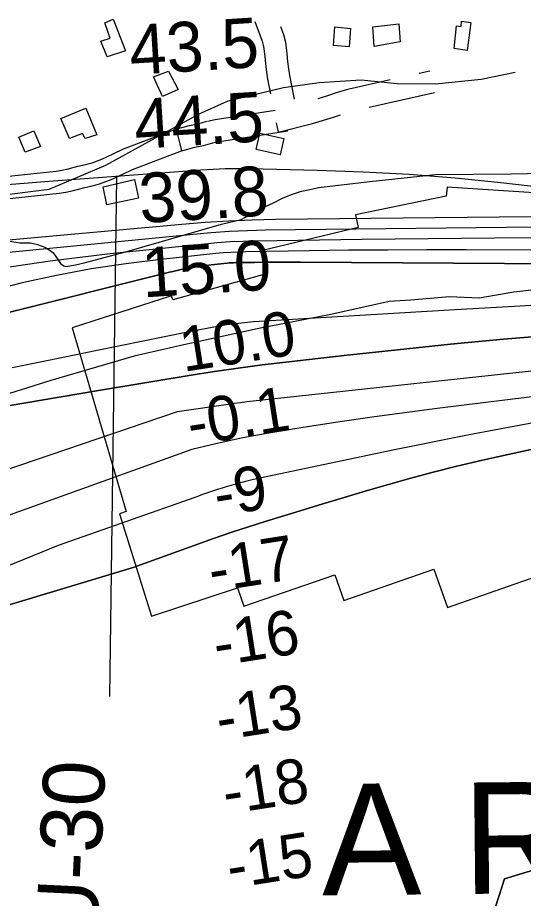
# Model space of a CAD drawing. Extents: x 3219052 to 3256913, y 800770 to 826146.
# Drawn here: x 3228677 to 3229358, y 816886 to 818072 of the extents above; entities that cross this region are included whole.
import ezdxf

# ---------------------------------------------------------------- set-up
doc = ezdxf.new("R2010")
doc.units = 0
for name, color, linetype in [('V-BLDG-OTLN', 7, 'Continuous'), ('V-RIVR-EDGE', 7, 'Continuous'), ('V-RIVR-IDEN', 7, 'Continuous'), ('V-RIVR-RANG', 7, 'Continuous'), ('V-RIVR-RANG-IDEN', 7, 'Continuous'), ('V-ROAD-CNTR', 7, 'Continuous'), ('V-RRAP-RVMT', 7, 'Continuous'), ('V-SITE-VEGE', 7, 'Continuous'), ('V-TOPO-DPTH', 7, 'Continuous'), ('V-TOPO-MAJR', 7, 'Continuous'), ('V-TOPO-MINR', 7, 'Continuous'), ('V-TOPO-WATR', 7, 'Continuous')]:
    doc.layers.add(name, color=color, linetype=linetype)

msp = doc.modelspace()

# ---------------------------------------------------------------- linework, layer by layer
at = {"layer": 'V-BLDG-OTLN'}
for points in [[(3228797.3, 818019.3), (3228788.7, 818040.3), (3228801.4, 818044.4), (3228794.5, 818064.8), (3228805.6, 818069.7), (3228822.3, 818027.4)], [(3229101.9, 818034.4), (3229104, 818059.3), (3229125.1, 818057.5), (3229123, 818032.6)], [(3229191.8, 818039.1), (3229156.7, 818033.1), (3229154.8, 818059.7), (3229190.1, 818063.6)], [(3229264.3, 818030.4), (3229267.7, 818060.9), (3229274, 818060), (3229274.5, 818067), (3229286.9, 818065.2), (3229282, 818027.7)], [(3228859.8, 817992.2), (3228880.1, 817999.7), (3228892.8, 817975), (3228871.7, 817965.6)], [(3228746.7, 817909.2), (3228735.2, 817936), (3228768.6, 817950.1), (3228783.4, 817914.2), (3228768, 817909.1), (3228764.2, 817915.9)], [(3228687.1, 817890.6), (3228678.4, 817911.1), (3228698.7, 817919.6), (3228707.9, 817898.3)], [(3228998.1, 817894.2), (3229002.9, 817916.3), (3229035.1, 817909.3), (3229030.3, 817887.3)], [(3228792.1, 817843.9), (3228834.3, 817853.9), (3228839.7, 817828.8), (3228796.8, 817819.7)]]:
    msp.add_lwpolyline(points, close=True, dxfattribs=at)
at = {"layer": 'V-RIVR-EDGE'}
msp.add_lwpolyline([(3229380.5, 817706.3), (3229344.8, 817702.4), (3229298.3, 817694.3), (3229258.3, 817696.1), (3229206.1, 817691.5), (3229177, 817689.8), (3229098.3, 817672.2), (3228999.1, 817652.9), (3228896.5, 817630.5), (3228833.9, 817615.9), (3228721.6, 817583.1), (3228625.5, 817553.4), (3228555.5, 817530.1), (3228473.7, 817503.3), (3228367.1, 817465.4), (3228267, 817428.7), (3228182.6, 817399.3), (3228100, 817366.9), (3227993.8, 817322), (3227908.5, 817288.7)], dxfattribs=at)
at = {"layer": 'V-RIVR-RANG'}
msp.add_line((3228809.8, 817857.5), (3228800.5, 817157.6), dxfattribs=at)
at = {"layer": 'V-ROAD-CNTR'}
for p, q in [((3229217.3, 817997.2), (3229231.7, 818000.4)), ((3229149.9, 817951.3), (3229238.2, 817971.1)), ((3228890.1, 817921.8), (3228897.6, 817892.7))]:
    msp.add_line(p, q, dxfattribs=at)
for points in [[(3228996.1, 818066.7), (3229006, 818040.1), (3229008, 818032.9), (3229009.5, 818020.2), (3229010.4, 818009.6), (3229011.8, 817998.7), (3229013.2, 817989), (3229017.2, 817969.5)], [(3229030.6, 818060.1), (3229034.6, 818049.3), (3229037.5, 818038.8), (3229039.4, 818023.3), (3229040.2, 818012.7), (3229041.5, 818002.8), (3229042.8, 817994.1), (3229049.2, 817962.2)], [(3228960.4, 817959.8), (3229034.7, 817977.7), (3229082.7, 817984.7), (3229139.5, 817988.3), (3229187.7, 817983), (3229239.2, 817982.6), (3229300.6, 817988.9), (3229346.6, 817998.5)], [(3229081.6, 817963.1), (3229093, 817966.6), (3229107.6, 817971.6), (3229123.1, 817976), (3229178.3, 817988.4)], [(3227887.8, 817708.9), (3228013.3, 817723.1), (3228162.9, 817748.2), (3228303.9, 817774.7), (3228403.8, 817799.8), (3228531.5, 817817.6), (3228640.4, 817831), (3228719.4, 817840.9), (3228795.5, 817873.4), (3228920.4, 817941.8), (3228960.4, 817959.8)], [(3228932.4, 817932.5), (3228942.8, 817934.8), (3229023.5, 817947.4)], [(3229025, 817930.3), (3229027.6, 817917.6), (3229073.8, 817929.4), (3229102.2, 817938), (3229111.3, 817941.1)], [(3228660.8, 817857.8), (3228729, 817865.3), (3228736.4, 817866.3), (3228744.8, 817868.2), (3228758.1, 817871.9), (3228768.2, 817874.2), (3228777.1, 817876.6), (3228790.4, 817881.2), (3228805.5, 817888.3), (3228819.5, 817895.2), (3228888.4, 817921.3), (3228898, 817923.8), (3228908.2, 817926.6), (3228920.1, 817929.1), (3228931.6, 817932.3)], [(3228938.8, 817903.2), (3228948.4, 817905.3), (3229040.8, 817919.7)], [(3228662.1, 817827.8), (3228732.7, 817835.5), (3228741.9, 817836.7), (3228752.3, 817839.2), (3228765.5, 817842.8), (3228775.4, 817845.1), (3228785.8, 817847.8), (3228801.8, 817853.3), (3228818.5, 817861.3), (3228831.5, 817867.6), (3228897.5, 817892.7), (3228905.8, 817894.8), (3228915.2, 817897.4), (3228927.2, 817899.9), (3228939.6, 817903.4)]]:
    msp.add_lwpolyline(points, dxfattribs=at)
at = {"layer": 'V-RRAP-RVMT'}
for points in [[(3229393, 817834.5), (3229255, 817843.4), (3229253.8, 817831.5), (3229131.6, 817806.3), (3229135.3, 817789.3), (3229004.7, 817757.7), (3229010, 817726.3), (3228885.9, 817692), (3228884.2, 817697.3), (3228750.3, 817654)], [(3228750.3, 817654), (3228822.8, 817406.9)], [(3228822.8, 817406.9), (3228813.9, 817403.7), (3228857.2, 817265.9), (3228973, 817304.2), (3228981.5, 817279.4), (3229104, 817321.5), (3229115.9, 817287.2), (3229237.2, 817329.4), (3229255.6, 817277.6), (3229384, 817322.5)]]:
    msp.add_lwpolyline(points, dxfattribs=at)
at = {"layer": 'V-SITE-VEGE'}
for p, q in [((3229151, 817851.3), (3229239.4, 817860.8)), ((3229239.4, 817860.8), (3229341.1, 817861.8)), ((3229341.1, 817861.8), (3229447.2, 817863.3)), ((3229072.6, 817840.9), (3229082, 817843.2)), ((3229082, 817843.2), (3229151, 817851.3)), ((3229033.5, 817829), (3229045.4, 817833.6)), ((3229045.4, 817833.6), (3229059.1, 817838.3)), ((3229059.1, 817838.3), (3229072.6, 817840.9)), ((3229011.6, 817818.2), (3229021.1, 817822.7)), ((3229021.1, 817822.7), (3229033.5, 817829)), ((3228978, 817800.1), (3229011.6, 817818.2)), ((3228951.5, 817793.6), (3228978, 817800.1)), ((3228824.1, 817757), (3228951.5, 817793.6)), ((3228636.6, 817775.5), (3228679.8, 817768.6)), ((3228679.8, 817768.6), (3228694.3, 817768.6)), ((3228694.3, 817768.6), (3228703.7, 817766.6)), ((3228703.7, 817766.6), (3228713.4, 817762.9)), ((3228713.4, 817762.9), (3228720.7, 817758.5)), ((3228720.7, 817758.5), (3228724.5, 817755.7)), ((3228724.5, 817755.7), (3228727.5, 817751.7)), ((3228727.5, 817751.7), (3228731.2, 817746.2)), ((3228766.6, 817741.8), (3228824.1, 817757)), ((3228731.2, 817746.2), (3228734.7, 817740.8)), ((3228734.7, 817740.8), (3228739.1, 817737.6)), ((3228739.1, 817737.6), (3228741.8, 817736.9)), ((3228741.8, 817736.9), (3228755, 817739.1)), ((3228755, 817739.1), (3228766.6, 817741.8))]:
    msp.add_line(p, q, dxfattribs=at)
at = {"layer": 'V-TOPO-DPTH'}
for points in [[(3228189.5, 817555.7), (3228883.2, 817729.6), (3228883.9, 817729.7), (3228897.2, 817732.7), (3228910.6, 817735.3), (3228924, 817737.4), (3228937.5, 817739.1), (3228958.9, 817741.3), (3228961.8, 817741.6), (3228964.7, 817741.8), (3228967.6, 817741.9), (3228970.5, 817742), (3228995.6, 817742.4), (3229011.1, 817742.7), (3229026.6, 817742.8), (3229042, 817742.8), (3229057.5, 817742.8), (3229744.6, 817738.1)], [(3227570.1, 817113.1), (3228117.6, 817444.2), (3228124.7, 817446.4), (3228165, 817457.2), (3228176.1, 817460), (3228187.2, 817462.6), (3228198.4, 817465), (3228209.7, 817467.3), (3228402.4, 817502.9), (3228497.5, 817520.2), (3228592.6, 817537.1), (3228687.8, 817553.4), (3228783.1, 817569.4), (3228910.3, 817590.3), (3228942.1, 817595.3), (3228973.9, 817600), (3229005.9, 817604.2), (3229037.8, 817608.1), (3229116.6, 817617), (3229188, 817624.8), (3229259.5, 817632.1), (3229331, 817638.8), (3229402.6, 817645)], [(3229402.6, 817645), (3229331, 817638.8), (3229259.5, 817632.1), (3229188, 817624.8), (3229116.6, 817617), (3229037.8, 817608.1), (3229005.9, 817604.2), (3228973.9, 817600), (3228942.1, 817595.3), (3228910.3, 817590.3), (3228783.1, 817569.4), (3228687.8, 817553.4), (3228592.6, 817537.1), (3228497.5, 817520.2), (3228402.4, 817502.9), (3228209.7, 817467.3), (3228198.4, 817465), (3228187.2, 817462.6), (3228176.1, 817460), (3228165, 817457.2), (3228124.7, 817446.4), (3228117.6, 817444.2), (3227570.1, 817113.1)], [(3229733.1, 817606), (3229241.6, 817545.5), (3229197.8, 817539.9), (3229154.2, 817534), (3229110.6, 817527.6), (3229067, 817521), (3229049.9, 817518.4), (3229015, 817512.4), (3228980.2, 817505.9), (3228945.6, 817498.4), (3228911.2, 817490.3), (3228433.2, 817318.6), (3228235.8, 817245.3), (3228234.1, 817244.7), (3228232.4, 817244.1), (3228229, 817242.9), (3228225.6, 817241.7), (3228223.8, 817241.1), (3228219.9, 817239.9), (3228217, 817239), (3228214.2, 817238), (3228211.4, 817237.1), (3228208.5, 817236.1), (3227603.6, 817026.4)], [(3229733.1, 817606), (3229241.6, 817545.5), (3229197.8, 817539.9), (3229154.2, 817534), (3229110.6, 817527.6), (3229067, 817521), (3229049.9, 817518.4), (3229015, 817512.4), (3228980.2, 817505.9), (3228945.6, 817498.4), (3228911.2, 817490.3), (3228433.2, 817318.6), (3228235.8, 817245.3), (3228234.1, 817244.7), (3228232.4, 817244.1), (3228229, 817242.9), (3228225.6, 817241.7), (3228223.8, 817241.1), (3228219.9, 817239.9), (3228217, 817239), (3228214.2, 817238), (3228211.4, 817237.1), (3228208.5, 817236.1), (3227603.6, 817026.4)], [(3228231.7, 817150.7), (3228832.5, 817331.4), (3228940.4, 817370.7), (3228964.1, 817378.5), (3228987.7, 817386.3), (3229011.4, 817393.8), (3229035.2, 817401.2), (3229086.3, 817416.8), (3229116.2, 817425.8), (3229146, 817434.6), (3229176, 817443.2), (3229206, 817451.6), (3229236.1, 817459.7), (3229266.3, 817467.4), (3229296.6, 817474.6), (3229327, 817481.4), (3229431.9, 817504.2)], [(3228231.7, 817150.7), (3228832.5, 817331.4), (3228940.4, 817370.7), (3228964.1, 817378.5), (3228987.7, 817386.3), (3229011.4, 817393.8), (3229035.2, 817401.2), (3229086.3, 817416.8), (3229116.2, 817425.8), (3229146, 817434.6), (3229176, 817443.2), (3229206, 817451.6), (3229236.1, 817459.7), (3229266.3, 817467.4), (3229296.6, 817474.6), (3229327, 817481.4), (3229431.9, 817504.2)], [(3229381.2, 816927), (3229332.2, 816912.4), (3229276.6, 816739.1)], [(3229381.2, 816927), (3229332.2, 816912.4), (3229276.6, 816739.1)]]:
    msp.add_lwpolyline(points, dxfattribs=at)
at = {"layer": 'V-TOPO-MAJR'}
msp.add_lwpolyline([(3229375.9, 817789.9), (3229294.1, 817789), (3229010.7, 817785.5), (3228986.3, 817784.9), (3228961.9, 817783.8), (3228937.6, 817782.2), (3228913.3, 817780.1), (3228641.7, 817753.3), (3228561.1, 817744.2), (3228480.7, 817733.8), (3228400.7, 817721.1), (3228320.8, 817707.1), (3228199, 817683.9), (3228180.2, 817680.2), (3228161.5, 817676.4), (3228142.9, 817672.2), (3228124.3, 817667.9), (3228091.1, 817659.9), (3228055.9, 817651.3), (3228020.9, 817642.5), (3227985.9, 817633.3), (3227950.9, 817624), (3227950.4, 817623.9), (3227915.3, 817614.1)], dxfattribs=at)
at = {"layer": 'V-TOPO-MINR'}
for points in [[(3229386.4, 817842.9), (3229327.3, 817849.5), (3229265.7, 817855.6), (3229204, 817860.6), (3229142.2, 817863.9), (3229080.3, 817866.1), (3228989.5, 817868.2), (3228973, 817868.3), (3228956.4, 817868.1), (3228939.9, 817867.5), (3228923.4, 817866.5), (3228719.1, 817851.1), (3228623.6, 817843.4), (3228528.3, 817834.9), (3228433, 817825.5), (3228337.7, 817815.2), (3228203, 817800), (3228175.2, 817796.7), (3228147.5, 817793), (3228119.8, 817788.9), (3228092.2, 817784.4), (3227728.4, 817694.3)], [(3229496.9, 817805.1), (3229024.2, 817799.9), (3228992.6, 817799.2), (3228961, 817798), (3228929.5, 817796), (3228898, 817793.5), (3228347.1, 817743.6), (3228315.2, 817740.4), (3228283.4, 817736.8), (3228251.6, 817732.6), (3228219.9, 817728), (3228188.2, 817722.8), (3228156.7, 817717.2), (3228125.2, 817711), (3228093.8, 817704.4), (3227970.3, 817677.4), (3227903.8, 817662)], [(3229407.6, 817775.2), (3229318.6, 817774.9), (3229229.7, 817774.1), (3229140.7, 817773.1), (3228997.3, 817771), (3228980.1, 817770.6), (3228962.9, 817769.8), (3228945.7, 817768.5), (3228928.5, 817767), (3228801.4, 817753.8), (3228720.9, 817744), (3228640.7, 817732.3)], [(3229716.1, 817757.2), (3229280.7, 817759.1), (3229227.9, 817759.2), (3229175.1, 817759), (3229122.2, 817758.6), (3229069.4, 817757.9), (3228983.9, 817756.5), (3228973.8, 817756.3), (3228963.8, 817755.8), (3228953.7, 817755.1), (3228943.7, 817754.1), (3228869.5, 817746.4), (3228822.5, 817740.6), (3228775.7, 817733.6), (3228729.2, 817724.9), (3228682.9, 817714.9), (3228350.8, 817628.9)], [(3229744.6, 817738.1), (3229057.5, 817742.8), (3229042, 817742.8), (3229026.6, 817742.8), (3229011.1, 817742.7), (3228995.6, 817742.4), (3228970.5, 817742), (3228967.6, 817741.9), (3228964.7, 817741.8), (3228961.8, 817741.6), (3228958.9, 817741.3), (3228937.5, 817739.1), (3228924, 817737.4), (3228910.6, 817735.3), (3228897.2, 817732.7), (3228883.9, 817729.7), (3228883.2, 817729.6), (3228189.5, 817555.7)], [(3229440.4, 817688.9), (3229353.2, 817683.5), (3229265.9, 817678.3), (3228994.2, 817662.1), (3228982.1, 817661.1), (3228970.1, 817659.8), (3228958, 817658.1), (3228946.1, 817656), (3228907.9, 817648.7), (3228876.9, 817642.6), (3228845.9, 817636.4), (3228814.9, 817630.1), (3228784, 817623.7), (3228757.8, 817618.1), (3228713.8, 817609.1), (3228669.7, 817600.2)], [(3229617.8, 817622.6), (3228993.8, 817555.3), (3228985.4, 817554.4), (3228976.9, 817553.3), (3228968.5, 817552.2), (3228960.1, 817551.1), (3228920, 817545.2), (3228891.5, 817541), (3228314.9, 817345), (3228307.4, 817341.4), (3228299.6, 817338.3), (3228291.6, 817335.5), (3228256.7, 817324.7), (3228231.2, 817316.8), (3228205.7, 817308.8), (3228180.3, 817300.7), (3228154.8, 817292.5), (3227609.7, 817071.4)], [(3229733.1, 817606), (3229241.6, 817545.5), (3229197.8, 817539.9), (3229154.2, 817534), (3229110.6, 817527.6), (3229067, 817521), (3229049.9, 817518.4), (3229015, 817512.4), (3228980.2, 817505.9), (3228945.6, 817498.4), (3228911.2, 817490.3), (3228433.2, 817318.6), (3228235.8, 817245.3), (3228234.1, 817244.7), (3228232.4, 817244.1), (3228229, 817242.9), (3228225.6, 817241.7), (3228223.8, 817241.1), (3228219.9, 817239.9), (3228217, 817239), (3228214.2, 817238), (3228211.4, 817237.1), (3228208.5, 817236.1), (3227603.6, 817026.4)], [(3229385.4, 817529), (3229284.7, 817510.1), (3229184.3, 817489.9), (3228994.4, 817449.8), (3228989.1, 817448.6), (3228983.8, 817447.4), (3228978.6, 817446), (3228973.4, 817444.5), (3228957.8, 817440), (3228952.4, 817438.4), (3228947.1, 817436.8), (3228941.7, 817435), (3228936.4, 817433.2), (3228931.1, 817431.4), (3228925.8, 817429.6), (3228920.5, 817427.7), (3228915.2, 817425.8), (3228731.5, 817361), (3228606.8, 817310.5)], [(3229431.9, 817504.2), (3229327, 817481.4), (3229296.6, 817474.6), (3229266.3, 817467.4), (3229236.1, 817459.7), (3229206, 817451.6), (3229176, 817443.2), (3229146, 817434.6), (3229116.2, 817425.8), (3229086.3, 817416.8), (3229035.2, 817401.2), (3229011.4, 817393.8), (3228987.7, 817386.3), (3228964.1, 817378.5), (3228940.4, 817370.7), (3228832.5, 817331.4), (3228231.7, 817150.7)], [(3229276.6, 816739.1), (3229332.2, 816912.4), (3229381.2, 816927)]]:
    msp.add_lwpolyline(points, dxfattribs=at)
at = {"layer": 'V-TOPO-WATR'}
msp.add_lwpolyline([(3229402.6, 817645), (3229331, 817638.8), (3229259.5, 817632.1), (3229188, 817624.8), (3229116.6, 817617), (3229037.8, 817608.1), (3229005.9, 817604.2), (3228973.9, 817600), (3228942.1, 817595.3), (3228910.3, 817590.3), (3228783.1, 817569.4), (3228687.8, 817553.4), (3228592.6, 817537.1), (3228497.5, 817520.2), (3228402.4, 817502.9), (3228209.7, 817467.3), (3228198.4, 817465), (3228187.2, 817462.6), (3228176.1, 817460), (3228165, 817457.2), (3228124.7, 817446.4), (3228117.6, 817444.2), (3227570.1, 817113.1)], dxfattribs=at)

# ---------------------------------------------------------------- texts
at = {"layer": 'V-RIVR-IDEN'}
msp.add_text('A R R ', height=150, rotation=0.571, dxfattribs=at).set_placement((3229086.9, 816889.9))
at = {"layer": 'V-RIVR-RANG'}
for s, height, rotation, p in [('43.5', 67, 3.5683, (3228829.2, 817994.7)), ('44.5', 67, 3.5683, (3228835.7, 817894.9)), ('39.8', 67, 3.5683, (3228842.2, 817795.1)), ('15.0', 67, 3.5683, (3228845.8, 817695.1)), ('10.0', 60, 8.909, (3228900.1, 817594.8)), ('-0.1', 60, 8.909, (3228909.8, 817495.5)), ('-9', 60, 8.909, (3228945.7, 817400.3)), ('-17', 60, 8.909, (3228938.4, 817298.4)), ('-16', 60, 8.909, (3228944.9, 817198.6)), ('-13', 60, 8.909, (3228948.6, 817098.3)), ('-18', 60, 8.909, (3228957.4, 816998.9)), ('-15', 60, 8.909, (3228963, 816899))]:
    msp.add_text(s, height=height, rotation=rotation, dxfattribs=at).set_placement(p)
at = {"layer": 'V-RIVR-RANG-IDEN'}
msp.add_text('U-30', height=83, rotation=87.273, dxfattribs=at).set_placement((3228783.9, 816829.3))

doc.saveas('drawing.dxf')
